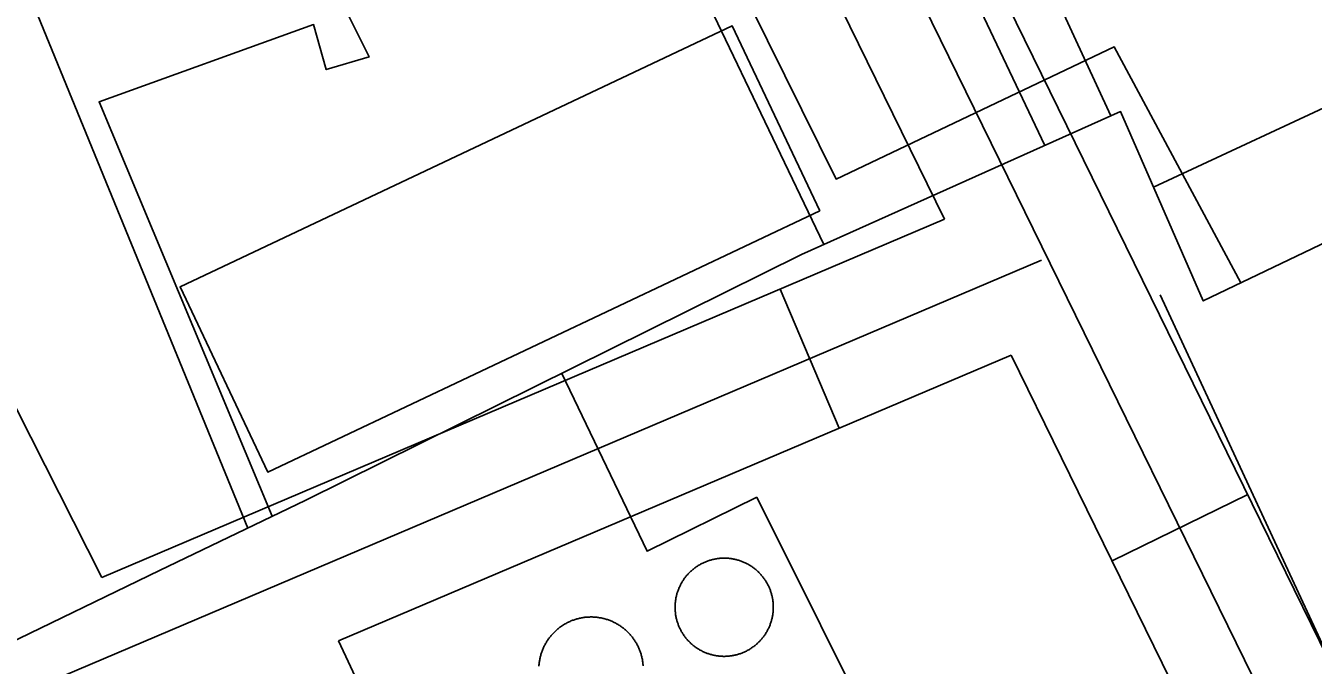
# Model space of a CAD drawing. Extents: x 3651524 to 3689615, y 505651 to 531377.
# Drawn here: x 3679103.4 to 3679359, y 516152.7 to 516279.7 of the extents above; entities that cross this region are included whole.
import ezdxf

# ---------------------------------------------------------------- set-up
doc = ezdxf.new("R2010")
doc.units = 0
for name, color, linetype in [('V-BLDG-OTLN', 7, 'Continuous'), ('V-DOMW-TANK', 7, 'Continuous'), ('V-ROAD-CNTR', 7, 'Continuous'), ('V-UTIL-LINE', 7, 'Continuous')]:
    doc.layers.add(name, color=color, linetype=linetype)

msp = doc.modelspace()

# ---------------------------------------------------------------- linework, layer by layer
at = {"layer": 'V-BLDG-OTLN'}
msp.add_lwpolyline([(3679261.042, 516242.929), (3679151.447, 516191.055), (3679134.027, 516227.851), (3679243.626, 516279.725)], close=True, dxfattribs=at)
at = {"layer": 'V-DOMW-TANK'}
for points in [[(3679232.561, 516166.426), (3679232.599, 516166.591), (3679232.642, 516166.755), (3679232.69, 516166.919), (3679232.737, 516167.083), (3679232.788, 516167.245), (3679232.843, 516167.407), (3679232.901, 516167.568), (3679232.96, 516167.726), (3679233.023, 516167.886), (3679233.087, 516168.041), (3679233.157, 516168.199), (3679233.226, 516168.353), (3679233.3, 516168.506), (3679233.376, 516168.66), (3679233.456, 516168.809), (3679233.537, 516168.959), (3679233.621, 516169.108), (3679233.707, 516169.254), (3679233.798, 516169.399), (3679233.888, 516169.543), (3679233.982, 516169.686), (3679234.078, 516169.825), (3679234.178, 516169.965), (3679234.279, 516170.1), (3679234.383, 516170.235), (3679234.49, 516170.368), (3679234.598, 516170.499), (3679234.709, 516170.63), (3679234.824, 516170.755), (3679234.936, 516170.882), (3679235.055, 516171.005), (3679235.174, 516171.128), (3679235.295, 516171.247), (3679235.42, 516171.363), (3679235.544, 516171.478), (3679235.671, 516171.591), (3679235.803, 516171.701), (3679235.934, 516171.81), (3679236.067, 516171.916), (3679236.202, 516172.019), (3679236.339, 516172.121), (3679236.478, 516172.219), (3679236.618, 516172.316), (3679236.759, 516172.41), (3679236.904, 516172.5), (3679237.05, 516172.59), (3679237.195, 516172.676), (3679237.345, 516172.76), (3679237.494, 516172.84), (3679237.646, 516172.92), (3679237.797, 516172.996), (3679237.951, 516173.067), (3679238.107, 516173.139), (3679238.262, 516173.206), (3679238.42, 516173.272), (3679238.578, 516173.333), (3679238.737, 516173.393), (3679238.897, 516173.45), (3679239.059, 516173.503), (3679239.223, 516173.555), (3679239.382, 516173.602), (3679239.548, 516173.651), (3679239.714, 516173.69), (3679239.88, 516173.731), (3679240.046, 516173.768), (3679240.212, 516173.8), (3679240.38, 516173.831), (3679240.546, 516173.86), (3679240.716, 516173.884), (3679240.886, 516173.907), (3679241.056, 516173.925), (3679241.224, 516173.942), (3679241.394, 516173.956), (3679241.564, 516173.966), (3679241.734, 516173.972), (3679241.904, 516173.977), (3679242.073, 516173.977), (3679242.243, 516173.977), (3679242.413, 516173.972), (3679242.583, 516173.964), (3679242.755, 516173.954), (3679242.923, 516173.94), (3679243.093, 516173.923), (3679243.259, 516173.905), (3679243.431, 516173.882), (3679243.599, 516173.86), (3679243.769, 516173.827), (3679243.935, 516173.8), (3679244.101, 516173.764), (3679244.267, 516173.727), (3679244.433, 516173.686), (3679244.597, 516173.645), (3679244.76, 516173.598), (3679244.924, 516173.551), (3679245.086, 516173.497), (3679245.248, 516173.444), (3679245.41, 516173.387), (3679245.567, 516173.327), (3679245.725, 516173.266), (3679245.883, 516173.2)], [(3679245.883, 516173.2), (3679246.038, 516173.131), (3679246.194, 516173.061), (3679246.348, 516172.987), (3679246.499, 516172.912), (3679246.651, 516172.832), (3679246.8, 516172.752), (3679246.948, 516172.668), (3679247.095, 516172.58), (3679247.241, 516172.492), (3679247.384, 516172.4), (3679247.527, 516172.305), (3679247.665, 516172.209), (3679247.804, 516172.111), (3679247.941, 516172.008), (3679248.074, 516171.906), (3679248.207, 516171.8), (3679248.338, 516171.691), (3679248.469, 516171.58), (3679248.596, 516171.468), (3679248.721, 516171.351), (3679248.844, 516171.232), (3679248.965, 516171.113), (3679249.084, 516170.997), (3679249.203, 516170.87), (3679249.317, 516170.745), (3679249.43, 516170.618), (3679249.538, 516170.487), (3679249.647, 516170.356), (3679249.753, 516170.223), (3679249.856, 516170.087), (3679249.958, 516169.95), (3679250.057, 516169.811), (3679250.153, 516169.672), (3679250.247, 516169.528), (3679250.337, 516169.387), (3679250.427, 516169.24), (3679250.513, 516169.094), (3679250.595, 516168.945), (3679250.677, 516168.795), (3679250.755, 516168.644), (3679250.831, 516168.492), (3679250.904, 516168.338), (3679250.974, 516168.183), (3679251.042, 516168.027), (3679251.107, 516167.869), (3679251.169, 516167.712), (3679251.228, 516167.552), (3679251.285, 516167.392), (3679251.339, 516167.23), (3679251.39, 516167.067), (3679251.439, 516166.905), (3679251.484, 516166.739), (3679251.525, 516166.575), (3679251.566, 516166.409), (3679251.601, 516166.243), (3679251.636, 516166.073), (3679251.666, 516165.909), (3679251.695, 516165.742), (3679251.72, 516165.572), (3679251.74, 516165.404), (3679251.758, 516165.234), (3679251.777, 516165.066), (3679251.791, 516164.896), (3679251.799, 516164.726), (3679251.806, 516164.556), (3679251.81, 516164.386), (3679251.812, 516164.216), (3679251.81, 516164.044), (3679251.806, 516163.874), (3679251.797, 516163.704), (3679251.787, 516163.534), (3679251.773, 516163.364), (3679251.756, 516163.196), (3679251.738, 516163.026), (3679251.715, 516162.858), (3679251.689, 516162.688), (3679251.66, 516162.52), (3679251.629, 516162.354), (3679251.597, 516162.186), (3679251.558, 516162.018), (3679251.519, 516161.854), (3679251.476, 516161.693), (3679251.431, 516161.527), (3679251.382, 516161.365), (3679251.33, 516161.201), (3679251.275, 516161.039), (3679251.218, 516160.88), (3679251.158, 516160.72), (3679251.097, 516160.56), (3679251.031, 516160.404), (3679250.964, 516160.247), (3679250.892, 516160.093), (3679250.818, 516159.94), (3679250.743, 516159.786), (3679250.663, 516159.636), (3679250.583, 516159.487), (3679250.499, 516159.337), (3679250.411, 516159.192), (3679250.323, 516159.047), (3679250.231, 516158.903)], [(3679235.397, 516157.095), (3679235.274, 516157.212), (3679235.153, 516157.33), (3679235.035, 516157.453), (3679234.918, 516157.578), (3679234.803, 516157.701), (3679234.69, 516157.83), (3679234.58, 516157.959), (3679234.471, 516158.09), (3679234.365, 516158.223), (3679234.262, 516158.358), (3679234.162, 516158.496), (3679234.062, 516158.635), (3679233.965, 516158.774), (3679233.873, 516158.92), (3679233.781, 516159.061), (3679233.693, 516159.206), (3679233.607, 516159.352), (3679233.523, 516159.501), (3679233.441, 516159.651), (3679233.363, 516159.802), (3679233.288, 516159.954), (3679233.214, 516160.107), (3679233.144, 516160.263), (3679233.077, 516160.419), (3679233.011, 516160.576), (3679232.95, 516160.734), (3679232.89, 516160.894), (3679232.833, 516161.056), (3679232.78, 516161.218), (3679232.728, 516161.379), (3679232.681, 516161.541), (3679232.636, 516161.707), (3679232.593, 516161.869), (3679232.554, 516162.037), (3679232.518, 516162.203), (3679232.483, 516162.371), (3679232.452, 516162.536), (3679232.425, 516162.704), (3679232.401, 516162.874), (3679232.378, 516163.042), (3679232.36, 516163.214), (3679232.343, 516163.38), (3679232.329, 516163.55), (3679232.319, 516163.718), (3679232.313, 516163.89), (3679232.309, 516164.062), (3679232.307, 516164.232), (3679232.309, 516164.402), (3679232.313, 516164.572), (3679232.321, 516164.742), (3679232.331, 516164.914), (3679232.345, 516165.082), (3679232.362, 516165.252), (3679232.382, 516165.418), (3679232.405, 516165.59), (3679232.429, 516165.758), (3679232.458, 516165.928), (3679232.489, 516166.092), (3679232.524, 516166.26), (3679232.561, 516166.426)], [(3679211.97, 516161.621), (3679212.14, 516161.682), (3679212.31, 516161.742), (3679212.482, 516161.799), (3679212.656, 516161.852), (3679212.83, 516161.902), (3679213.004, 516161.951), (3679213.178, 516161.994), (3679213.354, 516162.035), (3679213.533, 516162.074), (3679213.711, 516162.11), (3679213.889, 516162.137), (3679214.065, 516162.17), (3679214.247, 516162.194), (3679214.423, 516162.217), (3679214.602, 516162.235), (3679214.784, 516162.252), (3679214.964, 516162.266), (3679215.146, 516162.276), (3679215.327, 516162.282), (3679215.507, 516162.287), (3679215.687, 516162.287), (3679215.869, 516162.285), (3679216.05, 516162.278), (3679216.23, 516162.268), (3679216.41, 516162.26), (3679216.59, 516162.242), (3679216.77, 516162.223), (3679216.951, 516162.203), (3679217.129, 516162.178), (3679217.309, 516162.149), (3679217.487, 516162.119), (3679217.663, 516162.084), (3679217.842, 516162.047), (3679218.018, 516162.006), (3679218.194, 516161.963), (3679218.368, 516161.918), (3679218.542, 516161.869), (3679218.716, 516161.816), (3679218.888, 516161.76), (3679219.058, 516161.701), (3679219.228, 516161.639), (3679219.398, 516161.576), (3679219.566, 516161.508), (3679219.734, 516161.439), (3679219.898, 516161.365), (3679220.06, 516161.289), (3679220.225, 516161.211), (3679220.385, 516161.129), (3679220.545, 516161.043), (3679220.705, 516160.957), (3679220.86, 516160.867), (3679221.016, 516160.775), (3679221.17, 516160.679), (3679221.321, 516160.581), (3679221.473, 516160.48), (3679221.62, 516160.376), (3679221.768, 516160.271), (3679221.913, 516160.163), (3679222.054, 516160.05), (3679222.196, 516159.938), (3679222.335, 516159.823), (3679222.472, 516159.704), (3679222.605, 516159.583), (3679222.738, 516159.46), (3679222.869, 516159.337), (3679222.996, 516159.208), (3679223.123, 516159.077), (3679223.246, 516158.946), (3679223.369, 516158.811), (3679223.488, 516158.676), (3679223.605, 516158.537), (3679223.719, 516158.397), (3679223.83, 516158.254), (3679223.938, 516158.111), (3679224.047, 516157.965), (3679224.149, 516157.818), (3679224.252, 516157.664), (3679224.35, 516157.515), (3679224.446, 516157.363), (3679224.541, 516157.208), (3679224.631, 516157.052), (3679224.719, 516156.894), (3679224.805, 516156.734), (3679224.887, 516156.573), (3679224.967, 516156.411), (3679225.044, 516156.247), (3679225.118, 516156.083), (3679225.188, 516155.915), (3679225.257, 516155.749), (3679225.323, 516155.577), (3679225.384, 516155.409), (3679225.444, 516155.239), (3679225.501, 516155.067), (3679225.554, 516154.895), (3679225.603, 516154.721), (3679225.651, 516154.547), (3679225.696, 516154.371), (3679225.737, 516154.195), (3679225.776, 516154.019), (3679225.81, 516153.841)], [(3679205.279, 516152.53), (3679205.291, 516152.71), (3679205.308, 516152.89), (3679205.326, 516153.071), (3679205.347, 516153.251), (3679205.371, 516153.429), (3679205.4, 516153.607), (3679205.431, 516153.785), (3679205.465, 516153.963), (3679205.502, 516154.142), (3679205.541, 516154.318), (3679205.586, 516154.492), (3679205.631, 516154.668), (3679205.681, 516154.842), (3679205.734, 516155.014), (3679205.789, 516155.186), (3679205.848, 516155.358), (3679205.908, 516155.528), (3679205.973, 516155.696), (3679206.041, 516155.864), (3679206.111, 516156.032), (3679206.184, 516156.196), (3679206.26, 516156.362), (3679206.338, 516156.523), (3679206.42, 516156.685), (3679206.506, 516156.845), (3679206.592, 516157.003), (3679206.682, 516157.16), (3679206.774, 516157.316), (3679206.87, 516157.47), (3679206.971, 516157.621), (3679207.069, 516157.771), (3679207.171, 516157.92), (3679207.278, 516158.066), (3679207.389, 516158.211), (3679207.497, 516158.354), (3679207.612, 516158.494), (3679207.726, 516158.633), (3679207.845, 516158.768), (3679207.966, 516158.905), (3679208.089, 516159.036), (3679208.214, 516159.167), (3679208.343, 516159.296), (3679208.472, 516159.421), (3679208.603, 516159.546), (3679208.738, 516159.667), (3679208.873, 516159.786), (3679209.013, 516159.901), (3679209.152, 516160.017), (3679209.297, 516160.128), (3679209.439, 516160.239), (3679209.584, 516160.345), (3679209.734, 516160.45), (3679209.883, 516160.55), (3679210.035, 516160.646), (3679210.186, 516160.744), (3679210.342, 516160.839), (3679210.497, 516160.929), (3679210.655, 516161.017), (3679210.815, 516161.103), (3679210.977, 516161.183), (3679211.138, 516161.265), (3679211.302, 516161.342), (3679211.468, 516161.416), (3679211.634, 516161.488), (3679211.802, 516161.555), (3679211.97, 516161.621)], [(3679250.231, 516158.903), (3679250.136, 516158.762), (3679250.04, 516158.619), (3679249.942, 516158.481), (3679249.84, 516158.346), (3679249.735, 516158.211), (3679249.629, 516158.078), (3679249.52, 516157.947), (3679249.409, 516157.814), (3679249.297, 516157.689), (3679249.182, 516157.564), (3679249.065, 516157.441), (3679248.945, 516157.32), (3679248.824, 516157.199), (3679248.701, 516157.083), (3679248.574, 516156.968), (3679248.447, 516156.855), (3679248.318, 516156.745), (3679248.185, 516156.636), (3679248.052, 516156.534), (3679247.916, 516156.427), (3679247.779, 516156.327), (3679247.642, 516156.227), (3679247.501, 516156.13), (3679247.359, 516156.038), (3679247.216, 516155.946), (3679247.071, 516155.858), (3679246.923, 516155.77), (3679246.776, 516155.688), (3679246.626, 516155.606), (3679246.475, 516155.528), (3679246.321, 516155.452), (3679246.167, 516155.379), (3679246.014, 516155.307), (3679245.854, 516155.239), (3679245.698, 516155.176), (3679245.541, 516155.112), (3679245.381, 516155.053), (3679245.221, 516154.996), (3679245.059, 516154.942), (3679244.898, 516154.891), (3679244.734, 516154.844), (3679244.57, 516154.799), (3679244.404, 516154.756), (3679244.238, 516154.715), (3679244.072, 516154.68), (3679243.906, 516154.645), (3679243.736, 516154.615), (3679243.571, 516154.586), (3679243.403, 516154.562), (3679243.233, 516154.539), (3679243.065, 516154.521), (3679242.895, 516154.506), (3679242.723, 516154.492), (3679242.555, 516154.482), (3679242.385, 516154.473), (3679242.215, 516154.469), (3679242.045, 516154.467), (3679241.875, 516154.469), (3679241.705, 516154.473), (3679241.535, 516154.482), (3679241.365, 516154.492), (3679241.195, 516154.506), (3679241.023, 516154.523), (3679240.857, 516154.541), (3679240.687, 516154.566), (3679240.519, 516154.59), (3679240.351, 516154.617), (3679240.185, 516154.65), (3679240.017, 516154.682), (3679239.851, 516154.719), (3679239.686, 516154.76), (3679239.522, 516154.801), (3679239.358, 516154.848), (3679239.194, 516154.897), (3679239.032, 516154.949), (3679238.87, 516155.002), (3679238.711, 516155.059), (3679238.551, 516155.119), (3679238.393, 516155.182), (3679238.236, 516155.248), (3679238.08, 516155.315), (3679237.924, 516155.385), (3679237.771, 516155.461), (3679237.619, 516155.534), (3679237.468, 516155.614), (3679237.318, 516155.694), (3679237.171, 516155.778), (3679237.025, 516155.866), (3679236.878, 516155.954), (3679236.736, 516156.046), (3679236.593, 516156.141), (3679236.454, 516156.237), (3679236.315, 516156.335), (3679236.179, 516156.437), (3679236.046, 516156.542), (3679235.911, 516156.646), (3679235.78, 516156.755), (3679235.651, 516156.866), (3679235.524, 516156.978), (3679235.397, 516157.095)], [(3679225.81, 516153.841), (3679225.841, 516153.662), (3679225.87, 516153.484), (3679225.896, 516153.306), (3679225.919, 516153.126), (3679225.937, 516152.946), (3679225.954, 516152.765), (3679225.968, 516152.585)]]:
    msp.add_lwpolyline(points, dxfattribs=at)
at = {"layer": 'V-ROAD-CNTR'}
for p, q in [((3679264.896, 516199.808), (3679253.156, 516227.415)), ((3679319.068, 516173.437), (3679346.007, 516186.639))]:
    msp.add_line(p, q, dxfattribs=at)
for points in [[(3679598.2, 515231.752), (3679580.64, 515276.962), (3679577.301, 515290.21), (3679573.941, 515312.824), (3679573.248, 515329.468), (3679575.836, 515354.61), (3679583.728, 515378.745), (3679588.404, 515387.043), (3679598.218, 515398.975), (3679610.136, 515409.719), (3679620.476, 515416.924), (3679638.807, 515427.165), (3679657.933, 515439.868), (3679671.3, 515451.948), (3679677.834, 515460.27), (3679682.516, 515470.071), (3679684.774, 515479.427), (3679686.476, 515491.875), (3679263.235, 516355.544)], [(3679670.995, 515489.378), (3679249.765, 516348.943)], [(3679285.809, 516241.301), (3679236.295, 516342.342)], [(3678496.376, 515961.418), (3678509.856, 515972.291), (3678535.436, 515990.658), (3678559.86, 516006.477), (3678585.239, 516020.582), (3678633.162, 516044.135), (3678680.814, 516067.399), (3678732.118, 516092.328), (3678783.81, 516117.366), (3678825.725, 516134.883), (3678866.276, 516152.057), (3678892.088, 516167.662), (3678916.473, 516186.533), (3678948.305, 516214.618), (3678980.579, 516243.72), (3679002.105, 516261.245), (3679025.422, 516277.196), (3679031.781, 516279.776), (3679038.665, 516280.565), (3679047.521, 516279.153), (3679054.172, 516276.532), (3679061.993, 516271.871), (3679070.519, 516264.898), (3679118.481, 516170.141)], [(3679285.809, 516241.301), (3679118.481, 516170.141)], [(3679305.038, 516233.179), (3678895.483, 516059.005)], [(3679299.031, 516214.324), (3679165.464, 516157.521)], [(3679542.831, 515350.205), (3679556.136, 515390.889), (3679563.562, 515404.067), (3679576.47, 515419.759), (3679591.444, 515433.259), (3679604.546, 515442.388), (3679623.169, 515452.793), (3679639.475, 515463.622), (3679649.284, 515472.488), (3679652.192, 515476.192), (3679654.092, 515480.167), (3679655.256, 515484.991), (3679655.514, 515486.881), (3679299.031, 516214.324)], [(3679542.831, 515350.205), (3679165.464, 516157.521)]]:
    msp.add_lwpolyline(points, dxfattribs=at)
at = {"layer": 'V-UTIL-LINE'}
for p, q in [((3679159, 516185.474), (3679257.409, 516234.261)), ((3679129.948, 516171.55), (3679159, 516185.474)), ((3679055.331, 516135.464), (3679129.948, 516171.55))]:
    msp.add_line(p, q, dxfattribs=at)
for points in [[(3679257.409, 516234.261), (3679320.762, 516262.675), (3679337.162, 516225.068), (3679527.321, 516316.204), (3679599.986, 516352.978)], [(3679305.752, 516255.944), (3679261.912, 516348.206), (3679269.975, 516350.746), (3679273.865, 516343.553), (3679280.138, 516345.675), (3679318.816, 516261.805)], [(3679147.485, 516179.955), (3679105.761, 516281.765), (3679152.84, 516299.689), (3679157.999, 516288.464), (3679168.749, 516291.849), (3679165.46, 516308.389), (3679183.818, 516313.873), (3679185.532, 516309.835), (3679227.645, 516323.833), (3679233.673, 516311.256), (3679264.268, 516249.263), (3679319.506, 516275.516), (3679344.621, 516228.644)], [(3679261.833, 516236.246), (3679229.108, 516304.649), (3679166.386, 516283.868), (3679171.561, 516273.536), (3679163.053, 516271.005), (3679160.528, 516279.956), (3679117.948, 516264.631), (3679152.334, 516182.279)], [(3679327.319, 516247.639), (3679410.309, 516286.416), (3679405.289, 516299.599)], [(3679877.99, 515517.685), (3679862.955, 515558.536), (3679837.912, 515549.134), (3679816.22, 515544.257), (3679769.393, 515523.421), (3679731.109, 515506.388), (3679683.633, 515486.881), (3679634.821, 515583.309), (3679623.262, 515607.702), (3679578.523, 515702.128), (3679460.827, 515947.707), (3679407.628, 516055.995), (3679328.618, 516226.274)], [(3679248.555, 516186.099), (3679226.763, 516175.328), (3679209.809, 516210.664)], [(3679278.897, 515454.631), (3679325.116, 515476.78), (3679428.075, 515523.528), (3679467.014, 515541.216), (3679489.64, 515562.452), (3679537.844, 515585.879), (3679459.213, 515740.46), (3679409.715, 515835.606), (3679362.77, 515926.779), (3679294.517, 516075.292), (3679269.834, 516126.795), (3679273.906, 516135.241), (3679248.555, 516186.099)]]:
    msp.add_lwpolyline(points, dxfattribs=at)

doc.saveas('drawing.dxf')
